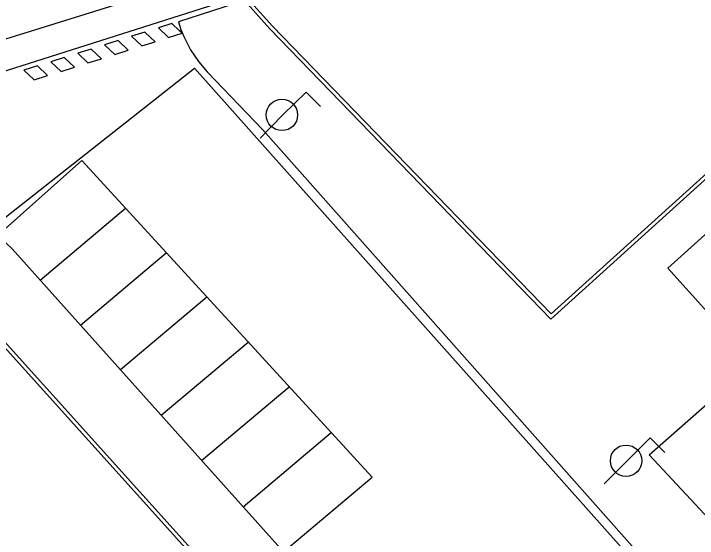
# Model space of a CAD drawing. Extents: x 282771 to 285132, y 4823109 to 4825496.
# Drawn here: x 283703.13 to 283730.91, y 4824172.88 to 4824194.21 of the extents above; entities that cross this region are included whole.
import ezdxf

# ---------------------------------------------------------------- set-up
doc = ezdxf.new("R2010")
doc.units = 0
for name, color, linetype in [('ACERA-BORDILLO', 7, 'Continuous'), ('ACERA-INTERIOR', 7, 'Continuous'), ('APARCAMIENTO', 7, 'Continuous'), ('BORDILLO', 7, 'Continuous'), ('CARRIL-BICI-AREA', 7, 'Continuous'), ('CARRIL-BICI-EJE', 7, 'Continuous'), ('FAROLA', 7, 'Continuous'), ('PASO-PEATONES', 7, 'Continuous'), ('VALLA', 7, 'Continuous'), ('ZONA-VERDE', 7, 'Continuous')]:
    doc.layers.add(name, color=color, linetype=linetype)

msp = doc.modelspace()

# ---------------------------------------------------------------- linework, layer by layer
at = {"layer": 'ACERA-BORDILLO'}
for points in [[(283744.338, 4824159.771), (283728.954, 4824176.282), (283731.862, 4824178.843), (283732.716, 4824179.65), (283732.932, 4824180.284), (283729.718, 4824183.86), (283752.442, 4824204.352), (283755.532, 4824201.012), (283758.602, 4824203.842), (283759.612, 4824204.142), (283760.462, 4824204.292), (283761.092, 4824204.272), (283761.992, 4824204.032), (283764.652, 4824201.052), (283768.241, 4824203.772), (283779.545, 4824191.345), (283774.724, 4824187.082), (283774.688, 4824186.757), (283780.899, 4824179.802), (283781.747, 4824179.657)], [(283712.507, 4824194.747), (283709.826, 4824193.875), (283709.926, 4824193.571), (283710.044, 4824193.28), (283710.322, 4824192.74), (283710.645, 4824192.261), (283711, 4824191.845), (283713.252, 4824189.483), (283733.903, 4824166.208)]]:
    msp.add_lwpolyline(points, dxfattribs=at)
at = {"layer": 'ACERA-INTERIOR'}
for points in [[(283718.61, 4824199.176), (283718.792, 4824198.249), (283718.795, 4824197.908), (283718.731, 4824197.559), (283718.598, 4824197.223), (283718.402, 4824196.919), (283718.155, 4824196.664), (283717.876, 4824196.468), (283717.602, 4824196.341), (283712.507, 4824194.747), (283713.54, 4824193.599), (283724.962, 4824181.793), (283737.302, 4824192.952), (283757.144, 4824211.17), (283718.61, 4824199.176)], [(283700.532, 4824183.337), (283712.044, 4824170.555)]]:
    msp.add_lwpolyline(points, dxfattribs=at)
at = {"layer": 'APARCAMIENTO'}
for points in [[(283714.095, 4824172.329), (283717.7, 4824175.364), (283705.903, 4824188.236), (283702.267, 4824185.011)], [(283704.209, 4824183.382), (283707.676, 4824186.301)], [(283705.845, 4824181.553), (283709.335, 4824184.491)], [(283707.468, 4824179.738), (283710.98, 4824182.696)], [(283709.128, 4824177.883), (283712.663, 4824180.86)], [(283710.77, 4824176.047), (283714.328, 4824179.043)], [(283712.456, 4824174.162), (283716.037, 4824177.178)]]:
    msp.add_lwpolyline(points, dxfattribs=at)
at = {"layer": 'BORDILLO'}
msp.add_lwpolyline([(283690.853, 4824161.304), (283692.459, 4824160.5), (283694.556, 4824160.054), (283696.653, 4824159.92), (283698.705, 4824160.233), (283700.445, 4824160.857), (283702.363, 4824162.063), (283705.039, 4824164.16), (283712.044, 4824170.555), (283714.095, 4824172.329), (283703.077, 4824184.648), (283702.812, 4824184.892), (283702.622, 4824184.987), (283702.385, 4824185.034), (283702.006, 4824184.96), (283700.532, 4824183.337), (283685.009, 4824167.151), (283687.552, 4824164.205), (283689.337, 4824162.375), (283690.853, 4824161.304)], dxfattribs=at)
at = {"layer": 'CARRIL-BICI-AREA'}
msp.add_lwpolyline([(283676.234, 4824183.448), (283717.493, 4824196.577)], dxfattribs=at)
at = {"layer": 'CARRIL-BICI-EJE'}
msp.add_lwpolyline([(283678.806, 4824185.715), (283708.65, 4824195.015), (283716.816, 4824197.563), (283717.55, 4824198.256), (283717.183, 4824199.48), (283711.402, 4824218.105), (283711.474, 4824220.675), (283712.116, 4824223.245), (283713.543, 4824225.458), (283715.398, 4824227.1), (283717.253, 4824228.17), (283743.956, 4824237.944)], dxfattribs=at)
at = {"layer": 'FAROLA'}
for p, q in [((283715.012, 4824191.023), (283714.072, 4824190.093)), ((283715.602, 4824190.433), (283715.012, 4824191.023)), ((283714.072, 4824190.093), (283713.142, 4824189.153)), ((283728.996, 4824176.966), (283728.056, 4824176.036)), ((283729.586, 4824176.376), (283728.996, 4824176.966)), ((283728.056, 4824176.036), (283727.126, 4824175.096))]:
    msp.add_line(p, q, dxfattribs=at)
for centre in [(283714.032, 4824190.093), (283728.016, 4824176.036)]:
    msp.add_circle(centre, 0.637, dxfattribs=at)
at = {"layer": 'PASO-PEATONES'}
for p, q in [((283709.557, 4824193.806), (283709.011, 4824193.634)), ((283709.869, 4824193.511), (283709.557, 4824193.806)), ((283708.465, 4824193.462), (283707.919, 4824193.289)), ((283708.881, 4824193.068), (283708.465, 4824193.462)), ((283709.011, 4824193.634), (283709.427, 4824193.241)), ((283709.974, 4824193.413), (283709.869, 4824193.511)), ((283707.919, 4824193.289), (283708.335, 4824192.896)), ((283709.427, 4824193.241), (283709.974, 4824193.413)), ((283707.373, 4824193.117), (283706.827, 4824192.945)), ((283706.827, 4824192.945), (283707.243, 4824192.552)), ((283707.789, 4824192.724), (283707.373, 4824193.117)), ((283708.335, 4824192.896), (283708.881, 4824193.068)), ((283706.281, 4824192.773), (283705.735, 4824192.601)), ((283706.697, 4824192.38), (283706.281, 4824192.773)), ((283707.243, 4824192.552), (283707.789, 4824192.724)), ((283705.189, 4824192.429), (283704.643, 4824192.257)), ((283705.605, 4824192.036), (283705.189, 4824192.429)), ((283705.735, 4824192.601), (283706.151, 4824192.208)), ((283706.151, 4824192.208), (283706.697, 4824192.38)), ((283704.097, 4824192.085), (283703.551, 4824191.913)), ((283704.513, 4824191.692), (283704.097, 4824192.085)), ((283704.643, 4824192.257), (283705.059, 4824191.864)), ((283703.551, 4824191.913), (283703.967, 4824191.52)), ((283705.059, 4824191.864), (283705.605, 4824192.036)), ((283703.967, 4824191.52), (283704.513, 4824191.692))]:
    msp.add_line(p, q, dxfattribs=at)
at = {"layer": 'VALLA'}
for points in [[(283702.536, 4824185.729), (283710.476, 4824191.991)], [(283710.476, 4824191.991), (283728.479, 4824171.772), (283734.988, 4824164.413), (283776.627, 4824118.509)]]:
    msp.add_lwpolyline(points, dxfattribs=at)
at = {"layer": 'ZONA-VERDE'}
for points in [[(283717.647, 4824196.198), (283712.775, 4824194.673), (283713.649, 4824193.702), (283724.969, 4824182.001), (283737.201, 4824193.063), (283756.549, 4824210.828)], [(283692.509, 4824160.643), (283694.576, 4824160.203), (283696.646, 4824160.071), (283698.668, 4824160.379), (283700.379, 4824160.993), (283702.276, 4824162.185), (283704.943, 4824164.275), (283711.833, 4824170.565), (283700.528, 4824183.116), (283685.212, 4824167.146), (283687.663, 4824164.306), (283689.434, 4824162.49), (283690.931, 4824161.433), (283692.509, 4824160.643)]]:
    msp.add_lwpolyline(points, dxfattribs=at)

doc.saveas('drawing.dxf')
